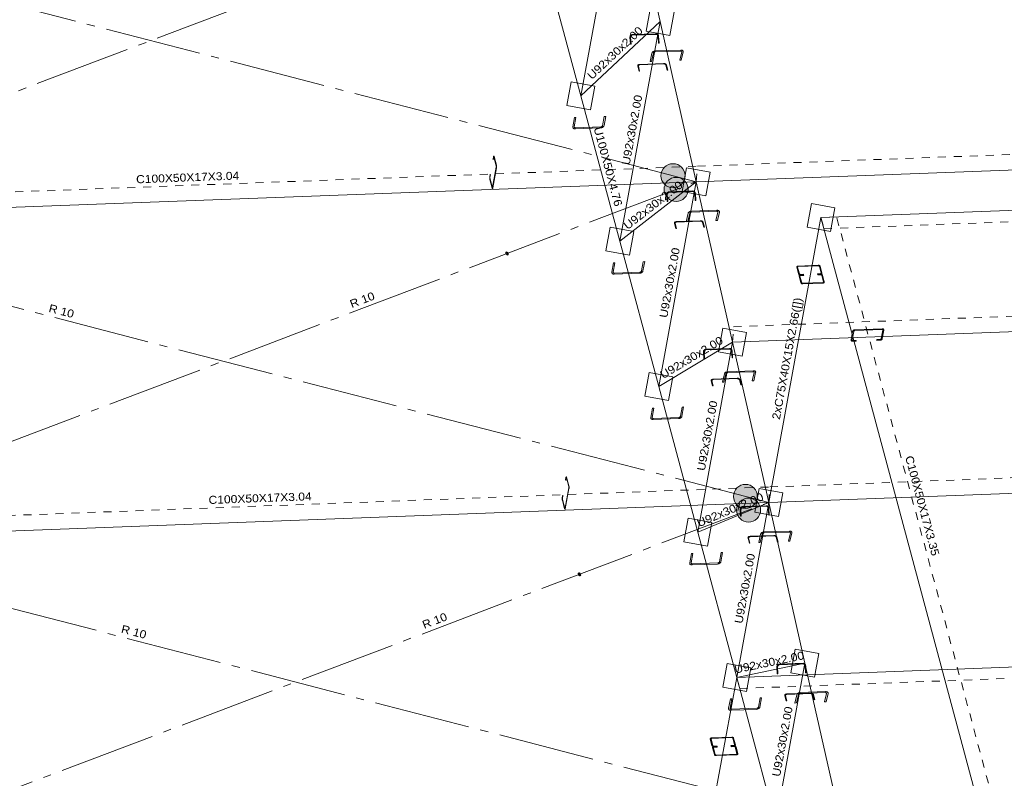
# Model space of a CAD drawing. Header units: millimetres. Extents: x 10 to 1250, y -62 to 528.
# Tile 484 of 656: x 545 to 557, y 499 to 509. Entities that reach past the tile are written whole.
import ezdxf
from ezdxf.enums import TextEntityAlignment as Align

# ---------------------------------------------------------------- set-up
doc = ezdxf.new("R2010")
doc.units = ezdxf.units.MM
doc.header["$LTSCALE"] = 0.05
for name, pattern in [('ACAD_ISO04W100', [30.5, 24, -3, 0.5, -3]), ('CYPE_PUNTO', [0.075, 0, -0.075]), ('CYPE_RAYAPUNTO', [0.4125, 0.2025, -0.105, 0, -0.105])]:
    doc.linetypes.add(name, pattern=pattern)
for name, color, linetype, lineweight in [('ARTICULACOES_EM_EXTREMOS', 7, 'Continuous', 9), ('BARRAS_DE_ACO', 7, 'Continuous', 9), ('NOS', 152, 'Continuous', 9), ('REFERENCIA_DAS_BARRAS', 2, 'Continuous', 9)]:
    doc.layers.add(name, color=color, linetype=linetype, lineweight=lineweight)
doc.layers.add('DIAGONAIS', color=7, linetype='Continuous')
doc.styles.add('CYPETXT', font='arial.ttf', dxfattribs={"height": 0.2})

msp = doc.modelspace()

# ---------------------------------------------------------------- hatches: boundary and pattern name
at = {"layer": 'ARTICULACOES_EM_EXTREMOS'}
h = msp.add_hatch(color=256, dxfattribs=at)
edge = h.paths.add_edge_path()
edge.add_arc((552.8518, 506.9071), 0.15, 0, 360)
h = msp.add_hatch(color=256, dxfattribs=at)
edge = h.paths.add_edge_path()
edge.add_arc((552.8903, 506.7364), 0.15, 0, 360)
h = msp.add_hatch(color=256, dxfattribs=at)
edge = h.paths.add_edge_path()
edge.add_arc((553.7556, 502.9062), 0.15, 0, 360)
h = msp.add_hatch(color=256, dxfattribs=at)
edge = h.paths.add_edge_path()
edge.add_arc((553.7942, 502.7355), 0.15, 0, 360)

# ---------------------------------------------------------------- linework, layer by layer
for centre in [(552.8518, 506.9071), (552.8903, 506.7364), (553.7556, 502.9062), (553.7942, 502.7355)]:
    msp.add_circle(centre, 0.15, dxfattribs=at)
at = {"layer": 'BARRAS_DE_ACO', "linetype": 'ACAD_ISO04W100'}
for p, q in [((540.4345, 506.355), (552.239, 510.8301)), ((553.1421, 506.832), (539.5314, 510.3531)), ((541.3384, 502.3541), (553.1421, 506.832)), ((554.046, 502.831), (540.4345, 506.355)), ((542.2417, 498.3503), (554.046, 502.831)), ((554.9493, 498.8273), (541.3384, 502.3541))]:
    msp.add_line(p, q, dxfattribs=at)
at = {"layer": 'BARRAS_DE_ACO'}
for p, q in [((551.7021, 507.9018), (552.239, 510.8301)), ((552.6906, 508.831), (552.239, 510.8301)), ((551.7021, 507.9018), (551.2156, 509.7172)), ((551.7021, 507.9018), (552.6906, 508.831)), ((552.1878, 506.0892), (552.6906, 508.831)), ((553.1421, 506.832), (552.6906, 508.831)), ((552.1878, 506.0892), (551.7021, 507.9018)), ((553.1421, 506.832), (566.1496, 507.3202)), ((554.6975, 506.3846), (567.705, 506.8728)), ((540.4345, 506.355), (553.1421, 506.832)), ((552.1878, 506.0892), (553.1421, 506.832)), ((552.6736, 504.2765), (553.1421, 506.832)), ((553.5944, 504.8301), (553.1421, 506.832)), ((554.046, 502.831), (554.6975, 506.3846)), ((556.642, 499.1284), (554.6975, 506.3846)), ((552.6736, 504.2765), (552.1878, 506.0892)), ((553.5944, 504.8301), (566.6019, 505.3183)), ((552.6736, 504.2765), (553.5944, 504.8301)), ((553.16, 502.4611), (553.5944, 504.8301)), ((554.046, 502.831), (553.5944, 504.8301)), ((553.16, 502.4611), (552.6736, 504.2765)), ((554.046, 502.831), (567.0534, 503.3193)), ((541.3384, 502.3541), (554.046, 502.831)), ((553.16, 502.4611), (554.046, 502.831)), ((553.6458, 500.6484), (554.046, 502.831)), ((554.4977, 500.8263), (554.046, 502.831)), ((553.6458, 500.6484), (553.16, 502.4611)), ((553.6458, 500.6484), (566.6532, 501.1367)), ((553.6458, 500.6484), (554.4977, 500.8263)), ((554.1323, 498.833), (554.4977, 500.8263)), ((554.9493, 498.8273), (554.4977, 500.8263)), ((552.857, 496.3464), (553.6458, 500.6484)), ((554.1323, 498.833), (553.6458, 500.6484))]:
    msp.add_line(p, q, dxfattribs=at)
at = {"layer": 'BARRAS_DE_ACO', "linetype": 'CYPE_RAYAPUNTO'}
for p, q in [((553.1552, 507.0248), (566.1626, 507.513)), ((540.4476, 506.5478), (553.1552, 507.0248)), ((554.7348, 506.2453), (567.7423, 506.7336)), ((556.8367, 499.1357), (554.8923, 506.3919)), ((553.6075, 505.0229), (566.6149, 505.5112)), ((554.059, 503.0239), (567.0665, 503.5121)), ((541.3514, 502.5469), (554.059, 503.0239)), ((553.6831, 500.5092), (566.6905, 500.9974))]:
    msp.add_line(p, q, dxfattribs=at)
at = {"layer": 'BARRAS_DE_ACO', "linetype": 'CYPE_PUNTO'}
for p, q in [((553.1421, 506.832), (553.1552, 507.0248)), ((553.1421, 506.832), (553.1552, 507.0248)), ((554.6975, 506.3846), (554.8923, 506.3919)), ((554.6975, 506.3846), (554.7348, 506.2453)), ((553.5944, 504.8301), (553.6075, 505.0229)), ((554.046, 502.831), (554.059, 503.0239)), ((554.046, 502.831), (554.059, 503.0239)), ((553.6458, 500.6484), (553.6831, 500.5092))]:
    msp.add_line(p, q, dxfattribs=at)
at = {"layer": 'BARRAS_DE_ACO'}
for points in [[(552.3219, 508.6348), (552.3219, 508.6394), (552.3229, 508.6438), (552.3247, 508.648), (552.3273, 508.6516), (552.3306, 508.6547), (552.3345, 508.657), (552.3388, 508.6585), (552.3433, 508.6591), (552.6393, 508.6702), (552.6439, 508.67), (552.6484, 508.6688), (552.6526, 508.6668), (552.6564, 508.664), (552.6596, 508.6605), (552.6621, 508.6566), (552.6637, 508.6522), (552.6646, 508.6476), (552.6716, 508.5615), (552.6794, 508.5618), (552.6724, 508.6479), (552.6713, 508.654), (552.669, 508.6598), (552.6657, 508.6651), (552.6614, 508.6697), (552.6564, 508.6734), (552.6508, 508.6761), (552.6448, 508.6777), (552.6386, 508.6781), (552.3427, 508.667), (552.3366, 508.6661), (552.3309, 508.6641), (552.3258, 508.661), (552.3214, 508.657), (552.3179, 508.6521), (552.3155, 508.6466), (552.3142, 508.6406), (552.3141, 508.6345), (552.3211, 508.5483), (552.3289, 508.5486), (552.3219, 508.6348)], [(552.9602, 508.4513), (552.9604, 508.4536), (552.9599, 508.4559), (552.9586, 508.458), (552.9568, 508.4597), (552.9543, 508.4612), (552.9514, 508.4622), (552.9481, 508.4627), (552.9445, 508.4628), (552.6292, 508.451), (552.6255, 508.4506), (552.6219, 508.4498), (552.6184, 508.4485), (552.6153, 508.4469), (552.6125, 508.445), (552.6103, 508.4428), (552.6087, 508.4404), (552.6078, 508.438), (552.5836, 508.3337), (552.5651, 508.333), (552.5893, 508.4373), (552.5911, 508.4422), (552.5943, 508.4468), (552.5987, 508.4512), (552.6042, 508.4551), (552.6105, 508.4584), (552.6174, 508.4609), (552.6247, 508.4625), (552.632, 508.4633), (552.9473, 508.4751), (552.9545, 508.4749), (552.9611, 508.4738), (552.967, 508.4717), (552.9719, 508.4689), (552.9756, 508.4654), (552.9781, 508.4612), (552.9791, 508.4567), (552.9787, 508.452), (552.9545, 508.3476), (552.936, 508.3469), (552.9602, 508.4513)], [(552.4194, 508.2734), (552.419, 508.2767), (552.4195, 508.2798), (552.4209, 508.2828), (552.4231, 508.2855), (552.4261, 508.2877), (552.4297, 508.2894), (552.4339, 508.2905), (552.4383, 508.291), (552.7343, 508.3021), (552.7389, 508.3019), (552.7436, 508.3011), (552.748, 508.2998), (552.7521, 508.2978), (552.7557, 508.2954), (552.7587, 508.2926), (552.7608, 508.2895), (552.7621, 508.2862), (552.7786, 508.225), (552.7863, 508.2253), (552.7699, 508.2865), (552.7682, 508.2909), (552.7653, 508.295), (552.7614, 508.2987), (552.7566, 508.302), (552.7511, 508.3045), (552.7452, 508.3064), (552.739, 508.3074), (552.7328, 508.3076), (552.4368, 508.2965), (552.4309, 508.2959), (552.4254, 508.2944), (552.4205, 508.2921), (552.4165, 508.2892), (552.4136, 508.2857), (552.4117, 508.2817), (552.4111, 508.2775), (552.4116, 508.2731), (552.4281, 508.2118), (552.4358, 508.2121), (552.4194, 508.2734)], [(551.6203, 507.5177), (551.6202, 507.515), (551.6208, 507.5125), (551.6221, 507.5102), (551.624, 507.5082), (551.6265, 507.5067), (551.6295, 507.5055), (551.6328, 507.5049), (551.6364, 507.5047), (551.9517, 507.5166), (551.9553, 507.517), (551.9589, 507.5179), (551.9624, 507.5193), (551.9655, 507.5211), (551.9682, 507.5232), (551.9703, 507.5256), (551.9718, 507.5282), (551.9727, 507.5309), (551.994, 507.647), (552.0125, 507.6477), (551.9912, 507.5316), (551.9895, 507.5263), (551.9865, 507.5211), (551.9822, 507.5162), (551.9768, 507.5119), (551.9706, 507.5083), (551.9637, 507.5055), (551.9565, 507.5037), (551.9491, 507.5029), (551.6339, 507.4911), (551.6267, 507.4913), (551.62, 507.4926), (551.6141, 507.4949), (551.6091, 507.4981), (551.6053, 507.5021), (551.6027, 507.5067), (551.6015, 507.5117), (551.6018, 507.517), (551.6231, 507.6331), (551.6416, 507.6338), (551.6203, 507.5177)], [(550.5977, 506.7622), (550.5981, 506.7607), (550.5987, 506.7596), (550.5992, 506.759), (550.5997, 506.7588), (550.6003, 506.759), (550.6008, 506.7598), (550.6012, 506.7609), (550.6015, 506.7625), (550.6477, 507.0144), (550.648, 507.0163), (550.6482, 507.0184), (550.6482, 507.0207), (550.6482, 507.023), (550.6481, 507.0254), (550.6478, 507.0277), (550.6475, 507.0298), (550.6471, 507.0316), (550.6188, 507.1369), (550.6184, 507.1384), (550.6178, 507.1395), (550.6173, 507.1402), (550.6168, 507.1404), (550.6162, 507.1401), (550.6157, 507.1394), (550.6153, 507.1382), (550.615, 507.1367), (550.6092, 507.1054), (550.607, 507.1138), (550.6127, 507.1452), (550.6134, 507.1482), (550.6143, 507.1505), (550.6152, 507.152), (550.6163, 507.1525), (550.6174, 507.1521), (550.6185, 507.1508), (550.6195, 507.1486), (550.6204, 507.1457), (550.6487, 507.0403), (550.6495, 507.0367), (550.6502, 507.0325), (550.6506, 507.028), (550.6509, 507.0232), (550.651, 507.0185), (550.6509, 507.0139), (550.6505, 507.0097), (550.65, 507.0059), (550.6038, 506.754), (550.6031, 506.7509), (550.6022, 506.7486), (550.6013, 506.7472), (550.6002, 506.7466), (550.5991, 506.747), (550.5981, 506.7483), (550.597, 506.7505), (550.5961, 506.7535), (550.5678, 506.8589), (550.567, 506.8625), (550.5663, 506.8667), (550.5659, 506.8712), (550.5656, 506.8759), (550.5655, 506.8807), (550.5656, 506.8853), (550.566, 506.8895), (550.5665, 506.8932), (550.5722, 506.9245), (550.5745, 506.9161), (550.5688, 506.8848), (550.5685, 506.8829), (550.5683, 506.8808), (550.5683, 506.8785), (550.5683, 506.8761), (550.5684, 506.8737), (550.5687, 506.8715), (550.569, 506.8694), (550.5694, 506.8676), (550.5977, 506.7622)], [(552.7802, 506.673), (552.7803, 506.6776), (552.7813, 506.6821), (552.7832, 506.6862), (552.7858, 506.6899), (552.7891, 506.693), (552.793, 506.6953), (552.7973, 506.6969), (552.8018, 506.6975), (553.0978, 506.7086), (553.1024, 506.7083), (553.1069, 506.7071), (553.1111, 506.7051), (553.1148, 506.7023), (553.118, 506.6988), (553.1205, 506.6948), (553.1221, 506.6904), (553.1229, 506.6858), (553.1294, 506.5991), (553.1371, 506.5994), (553.1307, 506.6861), (553.1297, 506.6922), (553.1274, 506.6981), (553.1242, 506.7034), (553.1199, 506.7081), (553.1149, 506.7118), (553.1093, 506.7145), (553.1033, 506.7161), (553.0972, 506.7165), (552.8012, 506.7054), (552.7952, 506.7045), (552.7895, 506.7025), (552.7843, 506.6994), (552.7799, 506.6953), (552.7764, 506.6904), (552.7739, 506.6848), (552.7726, 506.6788), (552.7724, 506.6727), (552.7789, 506.586), (552.7866, 506.5863), (552.7802, 506.673)], [(553.4119, 506.4516), (553.4121, 506.454), (553.4116, 506.4563), (553.4103, 506.4583), (553.4085, 506.4601), (553.406, 506.4615), (553.4031, 506.4625), (553.3998, 506.4631), (553.3962, 506.4632), (553.0809, 506.4514), (553.0772, 506.451), (553.0736, 506.4502), (553.0701, 506.4489), (553.067, 506.4473), (553.0642, 506.4453), (553.062, 506.4432), (553.0604, 506.4408), (553.0595, 506.4384), (553.0353, 506.3341), (553.0168, 506.3334), (553.041, 506.4377), (553.0428, 506.4425), (553.046, 506.4472), (553.0504, 506.4516), (553.0559, 506.4555), (553.0622, 506.4587), (553.0691, 506.4612), (553.0764, 506.4629), (553.0837, 506.4636), (553.399, 506.4755), (553.4062, 506.4753), (553.4128, 506.4741), (553.4187, 506.4721), (553.4236, 506.4693), (553.4273, 506.4657), (553.4298, 506.4616), (553.4308, 506.4571), (553.4304, 506.4523), (553.4062, 506.348), (553.3877, 506.3473), (553.4119, 506.4516)], [(552.8778, 506.3116), (552.8774, 506.3149), (552.8779, 506.3181), (552.8793, 506.321), (552.8815, 506.3237), (552.8845, 506.3259), (552.8881, 506.3276), (552.8922, 506.3287), (552.8967, 506.3292), (553.1927, 506.3403), (553.1973, 506.3401), (553.202, 506.3394), (553.2064, 506.338), (553.2105, 506.336), (553.2141, 506.3336), (553.217, 506.3308), (553.2192, 506.3277), (553.2205, 506.3245), (553.2369, 506.2632), (553.2447, 506.2635), (553.2283, 506.3248), (553.2266, 506.3291), (553.2237, 506.3332), (553.2198, 506.3369), (553.215, 506.3402), (553.2095, 506.3428), (553.2036, 506.3446), (553.1974, 506.3457), (553.1912, 506.3459), (552.8952, 506.3348), (552.8893, 506.3341), (552.8837, 506.3326), (552.8789, 506.3304), (552.8749, 506.3274), (552.872, 506.3239), (552.8701, 506.3199), (552.8695, 506.3157), (552.87, 506.3113), (552.8864, 506.2501), (552.8942, 506.2503), (552.8778, 506.3116)], [(552.1061, 505.7051), (552.1059, 505.7024), (552.1065, 505.6999), (552.1078, 505.6976), (552.1097, 505.6956), (552.1122, 505.694), (552.1152, 505.6929), (552.1185, 505.6922), (552.1221, 505.6921), (552.4374, 505.7039), (552.441, 505.7043), (552.4447, 505.7052), (552.4481, 505.7066), (552.4512, 505.7084), (552.4539, 505.7106), (552.4561, 505.713), (552.4576, 505.7156), (552.4584, 505.7183), (552.4797, 505.8344), (552.4982, 505.8351), (552.477, 505.719), (552.4753, 505.7136), (552.4722, 505.7084), (552.4679, 505.7036), (552.4626, 505.6993), (552.4563, 505.6957), (552.4494, 505.6929), (552.4422, 505.6911), (552.4349, 505.6903), (552.1196, 505.6784), (552.1124, 505.6787), (552.1058, 505.68), (552.0998, 505.6823), (552.0948, 505.6855), (552.091, 505.6894), (552.0884, 505.694), (552.0873, 505.6991), (552.0875, 505.7044), (552.1088, 505.8205), (552.1273, 505.8212), (552.1061, 505.7051)], [(554.4057, 505.7653), (554.4055, 505.7668), (554.4057, 505.7682), (554.4063, 505.7695), (554.4073, 505.7707), (554.4086, 505.7717), (554.4102, 505.7724), (554.4121, 505.7729), (554.414, 505.7731), (554.6647, 505.7825), (554.6668, 505.7825), (554.6688, 505.7821), (554.6708, 505.7815), (554.6726, 505.7806), (554.6742, 505.7796), (554.6755, 505.7783), (554.6764, 505.777), (554.677, 505.7755), (554.6989, 505.6938), (554.6991, 505.6923), (554.6989, 505.6909), (554.6983, 505.6896), (554.6973, 505.6884), (554.696, 505.6874), (554.6944, 505.6867), (554.6926, 505.6862), (554.6906, 505.686), (554.6529, 505.6846), (554.6549, 505.6771), (554.6926, 505.6786), (554.6965, 505.679), (554.7002, 505.68), (554.7034, 505.6815), (554.706, 505.6835), (554.708, 505.6858), (554.7092, 505.6884), (554.7097, 505.6912), (554.7093, 505.6942), (554.6874, 505.7759), (554.6862, 505.7788), (554.6843, 505.7815), (554.6817, 505.784), (554.6785, 505.7862), (554.6749, 505.7879), (554.6709, 505.7891), (554.6668, 505.7898), (554.6627, 505.7899), (554.4121, 505.7805), (554.4081, 505.7801), (554.4044, 505.7791), (554.4012, 505.7776), (554.3986, 505.7756), (554.3966, 505.7733), (554.3954, 505.7707), (554.3949, 505.7678), (554.3953, 505.7649), (554.4172, 505.6832), (554.4184, 505.6803), (554.4203, 505.6776), (554.4229, 505.6751), (554.4261, 505.6729), (554.4297, 505.6712), (554.4337, 505.67), (554.4378, 505.6693), (554.4419, 505.6692), (554.4796, 505.6706), (554.4776, 505.678), (554.4399, 505.6766), (554.4379, 505.6766), (554.4358, 505.677), (554.4338, 505.6776), (554.432, 505.6785), (554.4304, 505.6795), (554.4291, 505.6808), (554.4282, 505.6821), (554.4276, 505.6836), (554.4057, 505.7653)], [(554.4355, 505.654), (554.4353, 505.6554), (554.4355, 505.6568), (554.4362, 505.6581), (554.4371, 505.6593), (554.4385, 505.6603), (554.4401, 505.661), (554.4419, 505.6615), (554.4439, 505.6617), (554.4816, 505.6632), (554.4796, 505.6706), (554.4419, 505.6692), (554.4379, 505.6687), (554.4343, 505.6677), (554.4311, 505.6662), (554.4284, 505.6643), (554.4264, 505.6619), (554.4252, 505.6593), (554.4248, 505.6565), (554.4252, 505.6536), (554.4471, 505.5718), (554.4482, 505.5689), (554.4502, 505.5662), (554.4528, 505.5637), (554.4559, 505.5616), (554.4596, 505.5598), (554.4635, 505.5586), (554.4676, 505.5579), (554.4718, 505.5578), (554.7224, 505.5672), (554.7264, 505.5676), (554.73, 505.5686), (554.7332, 505.5701), (554.7359, 505.5721), (554.7379, 505.5744), (554.7391, 505.577), (554.7395, 505.5799), (554.7391, 505.5828), (554.7172, 505.6645), (554.7161, 505.6674), (554.7141, 505.6701), (554.7115, 505.6726), (554.7084, 505.6748), (554.7047, 505.6765), (554.7008, 505.6777), (554.6967, 505.6784), (554.6926, 505.6786), (554.6549, 505.6771), (554.6568, 505.6697), (554.6945, 505.6712), (554.6966, 505.6711), (554.6987, 505.6707), (554.7006, 505.6701), (554.7024, 505.6693), (554.704, 505.6682), (554.7053, 505.6669), (554.7063, 505.6656), (554.7069, 505.6641), (554.7288, 505.5824), (554.729, 505.5809), (554.7288, 505.5795), (554.7281, 505.5782), (554.7272, 505.577), (554.7258, 505.5761), (554.7242, 505.5753), (554.7224, 505.5748), (554.7204, 505.5746), (554.4698, 505.5652), (554.4677, 505.5653), (554.4657, 505.5656), (554.4637, 505.5662), (554.4619, 505.5671), (554.4603, 505.5682), (554.459, 505.5694), (554.458, 505.5708), (554.4574, 505.5722), (554.4355, 505.654)], [(555.4686, 504.9791), (555.4687, 504.981), (555.4683, 504.9827), (555.4674, 504.9844), (555.4661, 504.9858), (555.4643, 504.9869), (555.4622, 504.9877), (555.4599, 504.9881), (555.4573, 504.9882), (555.1201, 504.9756), (555.1175, 504.9753), (555.115, 504.9746), (555.1125, 504.9737), (555.1103, 504.9724), (555.1085, 504.9709), (555.1069, 504.9692), (555.1059, 504.9673), (555.1053, 504.9655), (555.086, 504.8605), (555.0859, 504.8586), (555.0863, 504.8569), (555.0872, 504.8552), (555.0886, 504.8538), (555.0904, 504.8527), (555.0925, 504.8519), (555.0948, 504.8515), (555.0973, 504.8514), (555.1374, 504.8529), (555.1357, 504.8433), (555.0955, 504.8418), (555.0905, 504.8419), (555.0858, 504.8429), (555.0816, 504.8445), (555.0781, 504.8467), (555.0754, 504.8495), (555.0736, 504.8527), (555.0728, 504.8563), (555.073, 504.86), (555.0922, 504.965), (555.0934, 504.9687), (555.0956, 504.9724), (555.0986, 504.9758), (555.1024, 504.9788), (555.1068, 504.9814), (555.1116, 504.9833), (555.1167, 504.9846), (555.1218, 504.9852), (555.4591, 504.9978), (555.4641, 504.9976), (555.4688, 504.9967), (555.473, 504.9951), (555.4765, 504.9929), (555.4792, 504.9901), (555.481, 504.9869), (555.4819, 504.9833), (555.4817, 504.9796), (555.4624, 504.8746), (555.4612, 504.8709), (555.4591, 504.8672), (555.4561, 504.8638), (555.4523, 504.8607), (555.4479, 504.8582), (555.4431, 504.8563), (555.438, 504.855), (555.4328, 504.8544), (555.3927, 504.8529), (555.3945, 504.8625), (555.4346, 504.864), (555.4371, 504.8643), (555.4397, 504.865), (555.4421, 504.8659), (555.4443, 504.8672), (555.4462, 504.8687), (555.4477, 504.8704), (555.4488, 504.8722), (555.4494, 504.8741), (555.4686, 504.9791)], [(553.2392, 504.7089), (553.2393, 504.7136), (553.2403, 504.7181), (553.2422, 504.7223), (553.2449, 504.726), (553.2482, 504.7291), (553.2521, 504.7314), (553.2564, 504.733), (553.261, 504.7336), (553.5569, 504.7447), (553.5615, 504.7444), (553.566, 504.7432), (553.5702, 504.7412), (553.5739, 504.7383), (553.5771, 504.7349), (553.5795, 504.7308), (553.5811, 504.7264), (553.5819, 504.7218), (553.5876, 504.6346), (553.5954, 504.6349), (553.5897, 504.7221), (553.5887, 504.7282), (553.5865, 504.7341), (553.5833, 504.7395), (553.5791, 504.7442), (553.5741, 504.7479), (553.5685, 504.7506), (553.5625, 504.7522), (553.5564, 504.7526), (553.2604, 504.7415), (553.2544, 504.7407), (553.2487, 504.7386), (553.2435, 504.7355), (553.239, 504.7314), (553.2355, 504.7264), (553.2329, 504.7209), (553.2316, 504.7148), (553.2314, 504.7086), (553.2371, 504.6215), (553.2449, 504.6218), (553.2392, 504.7089)], [(553.864, 504.4503), (553.8642, 504.4527), (553.8637, 504.455), (553.8625, 504.457), (553.8606, 504.4588), (553.8582, 504.4602), (553.8552, 504.4612), (553.8519, 504.4618), (553.8483, 504.4619), (553.533, 504.4501), (553.5294, 504.4497), (553.5257, 504.4489), (553.5223, 504.4476), (553.5191, 504.446), (553.5164, 504.444), (553.5142, 504.4419), (553.5126, 504.4395), (553.5117, 504.4371), (553.4875, 504.3328), (553.4689, 504.3321), (553.4931, 504.4364), (553.4949, 504.4412), (553.4981, 504.4459), (553.5025, 504.4503), (553.508, 504.4542), (553.5143, 504.4574), (553.5213, 504.4599), (553.5285, 504.4616), (553.5359, 504.4623), (553.8512, 504.4742), (553.8583, 504.474), (553.8649, 504.4728), (553.8708, 504.4708), (553.8757, 504.468), (553.8795, 504.4644), (553.8819, 504.4603), (553.883, 504.4558), (553.8826, 504.451), (553.8584, 504.3467), (553.8399, 504.346), (553.864, 504.4503)], [(553.337, 504.347), (553.3365, 504.3503), (553.337, 504.3535), (553.3384, 504.3565), (553.3406, 504.3591), (553.3436, 504.3613), (553.3472, 504.363), (553.3514, 504.3641), (553.3558, 504.3646), (553.6518, 504.3757), (553.6565, 504.3756), (553.6611, 504.3748), (553.6656, 504.3734), (553.6697, 504.3715), (553.6732, 504.369), (553.6762, 504.3662), (553.6783, 504.3631), (553.6797, 504.3599), (553.6961, 504.2986), (553.7039, 504.2989), (553.6875, 504.3602), (553.6857, 504.3645), (553.6828, 504.3686), (553.6789, 504.3724), (553.6741, 504.3756), (553.6686, 504.3782), (553.6627, 504.3801), (553.6565, 504.3811), (553.6503, 504.3813), (553.3543, 504.3702), (553.3484, 504.3695), (553.3429, 504.368), (553.338, 504.3658), (553.3341, 504.3628), (553.3311, 504.3593), (553.3292, 504.3554), (553.3286, 504.3511), (553.3292, 504.3467), (553.3456, 504.2855), (553.3534, 504.2858), (553.337, 504.347)], [(552.5919, 503.8919), (552.5918, 503.8892), (552.5924, 503.8867), (552.5937, 503.8844), (552.5956, 503.8824), (552.5981, 503.8808), (552.6011, 503.8797), (552.6044, 503.879), (552.608, 503.8789), (552.9233, 503.8907), (552.9269, 503.8911), (552.9305, 503.892), (552.934, 503.8934), (552.9371, 503.8952), (552.9398, 503.8974), (552.9419, 503.8998), (552.9435, 503.9024), (552.9443, 503.9051), (552.9656, 504.0212), (552.9841, 504.0219), (552.9628, 503.9058), (552.9612, 503.9004), (552.9581, 503.8952), (552.9538, 503.8904), (552.9484, 503.8861), (552.9422, 503.8825), (552.9353, 503.8797), (552.9281, 503.8779), (552.9208, 503.8771), (552.6055, 503.8653), (552.5983, 503.8655), (552.5917, 503.8668), (552.5857, 503.8691), (552.5807, 503.8723), (552.5769, 503.8762), (552.5743, 503.8808), (552.5731, 503.8859), (552.5734, 503.8912), (552.5947, 504.0073), (552.6132, 504.008), (552.5919, 503.8919)], [(551.5015, 502.7613), (551.502, 502.7598), (551.5025, 502.7587), (551.503, 502.7581), (551.5036, 502.7579), (551.5041, 502.7581), (551.5046, 502.7589), (551.505, 502.76), (551.5054, 502.7615), (551.5516, 503.0135), (551.5518, 503.0153), (551.552, 503.0175), (551.5521, 503.0197), (551.552, 503.0221), (551.5519, 503.0245), (551.5517, 503.0268), (551.5513, 503.0288), (551.5509, 503.0307), (551.5227, 503.136), (551.5222, 503.1375), (551.5217, 503.1386), (551.5211, 503.1393), (551.5206, 503.1395), (551.5201, 503.1392), (551.5196, 503.1385), (551.5192, 503.1373), (551.5188, 503.1358), (551.5131, 503.1045), (551.5108, 503.1129), (551.5165, 503.1442), (551.5173, 503.1473), (551.5181, 503.1496), (551.5191, 503.1511), (551.5201, 503.1516), (551.5212, 503.1512), (551.5223, 503.1499), (551.5233, 503.1477), (551.5243, 503.1447), (551.5525, 503.0394), (551.5533, 503.0357), (551.554, 503.0316), (551.5545, 503.027), (551.5548, 503.0223), (551.5549, 503.0176), (551.5547, 503.013), (551.5544, 503.0087), (551.5538, 503.005), (551.5077, 502.7531), (551.5069, 502.75), (551.5061, 502.7477), (551.5051, 502.7462), (551.5041, 502.7457), (551.503, 502.7461), (551.5019, 502.7474), (551.5009, 502.7496), (551.4999, 502.7526), (551.4717, 502.8579), (551.4709, 502.8616), (551.4702, 502.8657), (551.4697, 502.8703), (551.4694, 502.875), (551.4693, 502.8798), (551.4695, 502.8843), (551.4698, 502.8886), (551.4703, 502.8923), (551.4761, 502.9236), (551.4784, 502.9152), (551.4726, 502.8838), (551.4723, 502.882), (551.4722, 502.8799), (551.4721, 502.8776), (551.4721, 502.8752), (551.4723, 502.8728), (551.4725, 502.8706), (551.4729, 502.8685), (551.4733, 502.8667), (551.5015, 502.7613)], [(553.6977, 502.7466), (553.6978, 502.7512), (553.6989, 502.7558), (553.7008, 502.76), (553.7035, 502.7637), (553.7069, 502.7668), (553.7108, 502.7692), (553.7151, 502.7707), (553.7197, 502.7713), (554.0157, 502.7824), (554.0202, 502.7822), (554.0247, 502.781), (554.0289, 502.7789), (554.0326, 502.7761), (554.0357, 502.7726), (554.0381, 502.7685), (554.0397, 502.7641), (554.0404, 502.7594), (554.0453, 502.6719), (554.0531, 502.6722), (554.0482, 502.7597), (554.0472, 502.7659), (554.0451, 502.7718), (554.0419, 502.7772), (554.0378, 502.7819), (554.0328, 502.7857), (554.0273, 502.7884), (554.0213, 502.79), (554.0152, 502.7904), (553.7192, 502.7793), (553.7132, 502.7785), (553.7074, 502.7764), (553.7022, 502.7733), (553.6977, 502.7691), (553.6941, 502.7642), (553.6916, 502.7586), (553.6901, 502.7525), (553.6899, 502.7463), (553.6948, 502.6587), (553.7026, 502.659), (553.6977, 502.7466)], [(554.3156, 502.4501), (554.3158, 502.4525), (554.3153, 502.4548), (554.3141, 502.4568), (554.3122, 502.4586), (554.3098, 502.46), (554.3068, 502.461), (554.3035, 502.4616), (554.2999, 502.4617), (553.9846, 502.4498), (553.981, 502.4495), (553.9773, 502.4486), (553.9739, 502.4474), (553.9707, 502.4458), (553.968, 502.4438), (553.9658, 502.4416), (553.9642, 502.4393), (553.9633, 502.4369), (553.939, 502.3327), (553.9205, 502.332), (553.9447, 502.4362), (553.9465, 502.441), (553.9497, 502.4457), (553.9541, 502.45), (553.9596, 502.4539), (553.9659, 502.4572), (553.9729, 502.4597), (553.9802, 502.4613), (553.9875, 502.4621), (554.3028, 502.4739), (554.3099, 502.4737), (554.3165, 502.4726), (554.3224, 502.4706), (554.3273, 502.4677), (554.3311, 502.4642), (554.3335, 502.4601), (554.3346, 502.4556), (554.3342, 502.4508), (554.3099, 502.3467), (554.2914, 502.346), (554.3156, 502.4501)], [(553.7953, 502.3853), (553.7949, 502.3885), (553.7954, 502.3917), (553.7968, 502.3947), (553.799, 502.3973), (553.802, 502.3995), (553.8056, 502.4012), (553.8098, 502.4023), (553.8142, 502.4028), (554.1102, 502.414), (554.1148, 502.4138), (554.1195, 502.413), (554.1239, 502.4116), (554.128, 502.4097), (554.1316, 502.4073), (554.1346, 502.4044), (554.1367, 502.4014), (554.138, 502.3981), (554.1545, 502.3369), (554.1623, 502.3372), (554.1458, 502.3984), (554.1441, 502.4027), (554.1412, 502.4068), (554.1373, 502.4106), (554.1325, 502.4138), (554.127, 502.4164), (554.1211, 502.4183), (554.1149, 502.4193), (554.1087, 502.4195), (553.8127, 502.4084), (553.8068, 502.4078), (553.8013, 502.4063), (553.7964, 502.404), (553.7925, 502.4011), (553.7895, 502.3975), (553.7876, 502.3936), (553.787, 502.3893), (553.7875, 502.385), (553.804, 502.3237), (553.8118, 502.324), (553.7953, 502.3853)], [(553.0783, 502.077), (553.0781, 502.0743), (553.0787, 502.0718), (553.08, 502.0695), (553.0819, 502.0675), (553.0844, 502.0659), (553.0874, 502.0648), (553.0907, 502.0642), (553.0943, 502.064), (553.4096, 502.0759), (553.4133, 502.0763), (553.4169, 502.0772), (553.4203, 502.0786), (553.4234, 502.0804), (553.4261, 502.0825), (553.4283, 502.0849), (553.4298, 502.0875), (553.4306, 502.0902), (553.4519, 502.2063), (553.4705, 502.207), (553.4492, 502.0909), (553.4475, 502.0856), (553.4444, 502.0804), (553.4401, 502.0755), (553.4348, 502.0712), (553.4285, 502.0676), (553.4217, 502.0648), (553.4144, 502.063), (553.4071, 502.0622), (553.0918, 502.0504), (553.0847, 502.0506), (553.078, 502.0519), (553.072, 502.0542), (553.067, 502.0574), (553.0632, 502.0614), (553.0606, 502.066), (553.0595, 502.071), (553.0597, 502.0763), (553.081, 502.1924), (553.0996, 502.1931), (553.0783, 502.077)], [(554.1562, 500.7803), (554.1564, 500.7849), (554.1575, 500.7895), (554.1595, 500.7937), (554.1622, 500.7975), (554.1656, 500.8006), (554.1696, 500.8029), (554.1739, 500.8045), (554.1784, 500.8051), (554.4744, 500.8162), (554.479, 500.8159), (554.4834, 500.8147), (554.4876, 500.8126), (554.4913, 500.8098), (554.4943, 500.8063), (554.4967, 500.8022), (554.4982, 500.7978), (554.4989, 500.7931), (554.5029, 500.7053), (554.5107, 500.7056), (554.5067, 500.7934), (554.5058, 500.7996), (554.5037, 500.8055), (554.5006, 500.811), (554.4965, 500.8157), (554.4916, 500.8195), (554.4861, 500.8222), (554.4802, 500.8238), (554.4741, 500.8242), (554.1781, 500.8131), (554.172, 500.8122), (554.1663, 500.8102), (554.161, 500.807), (554.1565, 500.8029), (554.1528, 500.7979), (554.1502, 500.7923), (554.1487, 500.7862), (554.1484, 500.78), (554.1524, 500.6921), (554.1602, 500.6924), (554.1562, 500.7803)], [(554.7674, 500.4466), (554.7676, 500.4489), (554.767, 500.4512), (554.7658, 500.4533), (554.7639, 500.455), (554.7615, 500.4564), (554.7585, 500.4575), (554.7552, 500.458), (554.7517, 500.4581), (554.4364, 500.4463), (554.4327, 500.4459), (554.4291, 500.4451), (554.4256, 500.4438), (554.4224, 500.4422), (554.4197, 500.4403), (554.4175, 500.4381), (554.4159, 500.4357), (554.415, 500.4333), (554.3908, 500.329), (554.3723, 500.3283), (554.3964, 500.4326), (554.3983, 500.4375), (554.4014, 500.4421), (554.4059, 500.4465), (554.4113, 500.4504), (554.4177, 500.4537), (554.4246, 500.4562), (554.4319, 500.4578), (554.4392, 500.4586), (554.7545, 500.4704), (554.7616, 500.4702), (554.7683, 500.4691), (554.7741, 500.467), (554.7791, 500.4642), (554.7828, 500.4607), (554.7852, 500.4565), (554.7863, 500.452), (554.7859, 500.4473), (554.7617, 500.3429), (554.7432, 500.3422), (554.7674, 500.4466)], [(553.5641, 500.2638), (553.564, 500.2611), (553.5646, 500.2586), (553.5659, 500.2563), (553.5678, 500.2543), (553.5703, 500.2527), (553.5733, 500.2516), (553.5766, 500.251), (553.5802, 500.2508), (553.8955, 500.2627), (553.8991, 500.2631), (553.9028, 500.264), (553.9062, 500.2654), (553.9093, 500.2672), (553.912, 500.2693), (553.9141, 500.2717), (553.9157, 500.2743), (553.9165, 500.277), (553.9378, 500.3931), (553.9563, 500.3938), (553.9351, 500.2777), (553.9334, 500.2724), (553.9303, 500.2672), (553.926, 500.2623), (553.9207, 500.258), (553.9144, 500.2544), (553.9075, 500.2516), (553.9003, 500.2498), (553.893, 500.249), (553.5777, 500.2372), (553.5705, 500.2374), (553.5639, 500.2387), (553.5579, 500.241), (553.5529, 500.2442), (553.5491, 500.2482), (553.5465, 500.2528), (553.5453, 500.2578), (553.5456, 500.2631), (553.5669, 500.3792), (553.5854, 500.3799), (553.5641, 500.2638)], [(554.254, 500.4184), (554.2536, 500.4217), (554.2541, 500.4249), (554.2555, 500.4278), (554.2577, 500.4305), (554.2607, 500.4327), (554.2643, 500.4344), (554.2685, 500.4355), (554.2729, 500.436), (554.5689, 500.4471), (554.5736, 500.4469), (554.5782, 500.4462), (554.5827, 500.4448), (554.5867, 500.4428), (554.5903, 500.4404), (554.5933, 500.4376), (554.5954, 500.4345), (554.5968, 500.4313), (554.6132, 500.37), (554.621, 500.3703), (554.6045, 500.4316), (554.6028, 500.4359), (554.5999, 500.44), (554.596, 500.4437), (554.5912, 500.447), (554.5857, 500.4496), (554.5798, 500.4514), (554.5736, 500.4525), (554.5674, 500.4527), (554.2714, 500.4416), (554.2655, 500.4409), (554.26, 500.4394), (554.2551, 500.4371), (554.2512, 500.4342), (554.2482, 500.4307), (554.2463, 500.4267), (554.2457, 500.4225), (554.2463, 500.4181), (554.2627, 500.3568), (554.2705, 500.3571), (554.254, 500.4184)], [(553.3265, 499.8795), (553.3263, 499.8809), (553.3265, 499.8824), (553.3271, 499.8837), (553.3281, 499.8848), (553.3294, 499.8858), (553.331, 499.8866), (553.3328, 499.8871), (553.3348, 499.8873), (553.5855, 499.8967), (553.5875, 499.8966), (553.5896, 499.8963), (553.5916, 499.8957), (553.5934, 499.8948), (553.595, 499.8937), (553.5963, 499.8925), (553.5972, 499.8911), (553.5978, 499.8897), (553.6197, 499.8079), (553.6199, 499.8065), (553.6197, 499.8051), (553.6191, 499.8038), (553.6181, 499.8026), (553.6168, 499.8016), (553.6152, 499.8008), (553.6133, 499.8004), (553.6113, 499.8001), (553.5737, 499.7987), (553.5756, 499.7913), (553.6133, 499.7927), (553.6173, 499.7932), (553.621, 499.7942), (553.6242, 499.7957), (553.6268, 499.7976), (553.6288, 499.8), (553.63, 499.8026), (553.6305, 499.8054), (553.6301, 499.8083), (553.6082, 499.8901), (553.607, 499.8929), (553.6051, 499.8957), (553.6025, 499.8982), (553.5993, 499.9003), (553.5957, 499.902), (553.5917, 499.9033), (553.5876, 499.904), (553.5835, 499.9041), (553.3328, 499.8947), (553.3289, 499.8943), (553.3252, 499.8933), (553.322, 499.8918), (553.3194, 499.8898), (553.3174, 499.8875), (553.3162, 499.8848), (553.3157, 499.882), (553.3161, 499.8791), (553.338, 499.7974), (553.3392, 499.7945), (553.3411, 499.7917), (553.3437, 499.7893), (553.3469, 499.7871), (553.3505, 499.7854), (553.3545, 499.7842), (553.3586, 499.7835), (553.3627, 499.7833), (553.4004, 499.7847), (553.3984, 499.7921), (553.3607, 499.7907), (553.3586, 499.7908), (553.3566, 499.7911), (553.3546, 499.7918), (553.3528, 499.7926), (553.3512, 499.7937), (553.3499, 499.7949), (553.3489, 499.7963), (553.3484, 499.7977), (553.3265, 499.8795)], [(553.3563, 499.7681), (553.3561, 499.7696), (553.3563, 499.771), (553.3569, 499.7723), (553.3579, 499.7735), (553.3593, 499.7745), (553.3609, 499.7752), (553.3627, 499.7757), (553.3647, 499.7759), (553.4024, 499.7773), (553.4004, 499.7847), (553.3627, 499.7833), (553.3587, 499.7829), (553.3551, 499.7819), (553.3518, 499.7804), (553.3492, 499.7784), (553.3472, 499.7761), (553.346, 499.7735), (553.3456, 499.7706), (553.3459, 499.7677), (553.3678, 499.686), (553.369, 499.6831), (553.3709, 499.6804), (553.3735, 499.6779), (553.3767, 499.6757), (553.3804, 499.674), (553.3843, 499.6728), (553.3884, 499.6721), (553.3925, 499.6719), (553.6432, 499.6814), (553.6471, 499.6818), (553.6508, 499.6828), (553.654, 499.6843), (553.6567, 499.6862), (553.6586, 499.6886), (553.6599, 499.6912), (553.6603, 499.694), (553.6599, 499.6969), (553.638, 499.7787), (553.6368, 499.7816), (553.6349, 499.7843), (553.6323, 499.7868), (553.6291, 499.7889), (553.6255, 499.7907), (553.6216, 499.7919), (553.6175, 499.7926), (553.6133, 499.7927), (553.5756, 499.7913), (553.5776, 499.7839), (553.6153, 499.7853), (553.6174, 499.7853), (553.6194, 499.7849), (553.6214, 499.7843), (553.6232, 499.7834), (553.6248, 499.7824), (553.6261, 499.7811), (553.6271, 499.7797), (553.6277, 499.7783), (553.6496, 499.6966), (553.6498, 499.6951), (553.6495, 499.6937), (553.6489, 499.6924), (553.6479, 499.6912), (553.6466, 499.6902), (553.645, 499.6895), (553.6432, 499.689), (553.6412, 499.6888), (553.3905, 499.6794), (553.3885, 499.6794), (553.3864, 499.6798), (553.3845, 499.6804), (553.3826, 499.6812), (553.3811, 499.6823), (553.3798, 499.6836), (553.3788, 499.6849), (553.3782, 499.6864), (553.3563, 499.7681)]]:
    msp.add_lwpolyline(points, close=True, dxfattribs=at)
at = {"layer": 'DIAGONAIS'}
for points in [[(550.7707, 505.949), (550.7713, 505.9515), (550.7723, 505.9535), (550.7736, 505.9547), (550.7752, 505.9553), (550.7771, 505.9551), (550.7791, 505.9543), (550.7813, 505.9527), (550.7834, 505.9505), (550.7854, 505.9478), (550.7873, 505.9446), (550.789, 505.9411), (550.7904, 505.9374), (550.7914, 505.9337), (550.792, 505.9301), (550.7923, 505.9267), (550.7921, 505.9237), (550.7915, 505.9212), (550.7905, 505.9193), (550.7891, 505.918), (550.7875, 505.9174), (550.7856, 505.9176), (550.7836, 505.9185), (550.7815, 505.9201), (550.7794, 505.9223), (550.7773, 505.925), (550.7754, 505.9282), (550.7738, 505.9317), (550.7724, 505.9353), (550.7714, 505.9391), (550.7707, 505.9427), (550.7705, 505.946), (550.7707, 505.949)], [(551.6744, 501.9475), (551.675, 501.9501), (551.676, 501.952), (551.6773, 501.9533), (551.679, 501.9538), (551.6809, 501.9537), (551.6829, 501.9528), (551.685, 501.9512), (551.6871, 501.949), (551.6892, 501.9463), (551.6911, 501.9431), (551.6927, 501.9396), (551.6941, 501.9359), (551.6951, 501.9322), (551.6958, 501.9286), (551.696, 501.9252), (551.6958, 501.9222), (551.6952, 501.9197), (551.6942, 501.9178), (551.6929, 501.9165), (551.6913, 501.916), (551.6894, 501.9161), (551.6874, 501.917), (551.6852, 501.9186), (551.6831, 501.9208), (551.6811, 501.9235), (551.6792, 501.9267), (551.6775, 501.9302), (551.6761, 501.9339), (551.6751, 501.9376), (551.6745, 501.9412), (551.6742, 501.9446), (551.6744, 501.9475)]]:
    msp.add_lwpolyline(points, close=True, dxfattribs=at)
at = {"layer": 'NOS'}
for points in [[(552.516, 508.7105), (552.8111, 508.6564), (552.8652, 508.9515), (552.5701, 509.0056), (552.516, 508.7105)], [(551.5275, 507.7813), (551.8226, 507.7272), (551.8767, 508.0223), (551.5816, 508.0764), (551.5275, 507.7813)], [(552.9675, 506.7115), (553.2626, 506.6574), (553.3167, 506.9524), (553.0216, 507.0065), (552.9675, 506.7115)], [(554.523, 506.2641), (554.818, 506.21), (554.8721, 506.5051), (554.5771, 506.5592), (554.523, 506.2641)], [(552.0132, 505.9687), (552.3083, 505.9146), (552.3624, 506.2096), (552.0673, 506.2637), (552.0132, 505.9687)], [(553.4198, 504.7096), (553.7149, 504.6555), (553.769, 504.9506), (553.4739, 505.0047), (553.4198, 504.7096)], [(552.499, 504.156), (552.7941, 504.1019), (552.8482, 504.397), (552.5531, 504.4511), (552.499, 504.156)], [(553.8714, 502.7106), (554.1665, 502.6564), (554.2206, 502.9515), (553.9255, 503.0056), (553.8714, 502.7106)], [(552.9855, 502.3406), (553.2805, 502.2865), (553.3346, 502.5816), (553.0396, 502.6357), (552.9855, 502.3406)], [(554.3231, 500.7058), (554.6182, 500.6517), (554.6723, 500.9468), (554.3773, 501.0009), (554.3231, 500.7058)], [(553.4712, 500.528), (553.7663, 500.4739), (553.8204, 500.7689), (553.5253, 500.823), (553.4712, 500.528)]]:
    msp.add_lwpolyline(points, close=True, dxfattribs=at)

# ---------------------------------------------------------------- texts
at = {"layer": 'REFERENCIA_DAS_BARRAS', "style": 'CYPETXT'}
for s, rotation, width, p, p2 in [('U92x30x2.00', 43.20916, 1.074994, (551.8397, 508.0997), (552.4847, 508.7057)), ('U92x30x2.00', 79.60974, 1.074994, (552.3102, 507.0339), (552.4698, 507.9043)), ('U100X50X4.76', 285.00956, 1.076389, (551.8613, 507.501), (552.1254, 506.5158)), ('C100X50X17X3.04', 2.10972, 1.075925, (546.1564, 506.8121), (547.4426, 506.8595)), ('U92x30x2.00', 37.90911, 1.074994, (552.2851, 506.2282), (552.9833, 506.772)), ('U92x30x2.00', 79.60974, 1.074994, (552.7789, 505.128), (552.9385, 505.9985)), ('R 10', 20.8092, 1.077642, (548.8444, 505.2551), (549.1417, 505.368)), ('2xC75X40X15X2.66([])', 79.60974, 1.074338, (554.1834, 503.8577), (554.4618, 505.3759)), ('R 10', 345.5093, 1.077642, (545.0572, 505.2099), (545.365, 505.1303)), ('U92x30x2.00', 31.00934, 1.074994, (552.729, 504.3682), (553.4875, 504.8241)), ('U92x30x2.00', 79.60974, 1.074994, (553.2482, 503.2194), (553.4079, 504.0899)), ('C100X50X17X3.35', 285.00956, 1.075925, (555.7462, 503.3983), (556.0795, 502.1552)), ('C100X50X17X3.04', 2.10972, 1.075925, (547.0603, 502.8112), (548.3464, 502.8586)), ('U92x30x2.00', 22.70911, 1.074994, (553.1754, 502.5217), (553.9918, 502.8634)), ('U92x30x2.00', 79.60974, 1.074994, (553.7169, 501.3135), (553.8765, 502.184)), ('R 10', 20.8092, 1.077642, (549.7481, 501.2531), (550.0454, 501.3661)), ('R 10', 345.5093, 1.077642, (545.9608, 501.208), (546.2687, 501.1284)), ('U92x30x2.00', 11.81021, 1.074994, (553.6284, 500.6959), (554.4947, 500.877)), ('U92x30x2.00', 79.60974, 1.074994, (554.186, 499.4034), (554.3456, 500.2739))]:
    msp.add_text(s, height=0.1, rotation=rotation, dxfattribs=dict(at, width=width)).set_placement(p, p2, align=Align.FIT)

doc.saveas('drawing.dxf')
